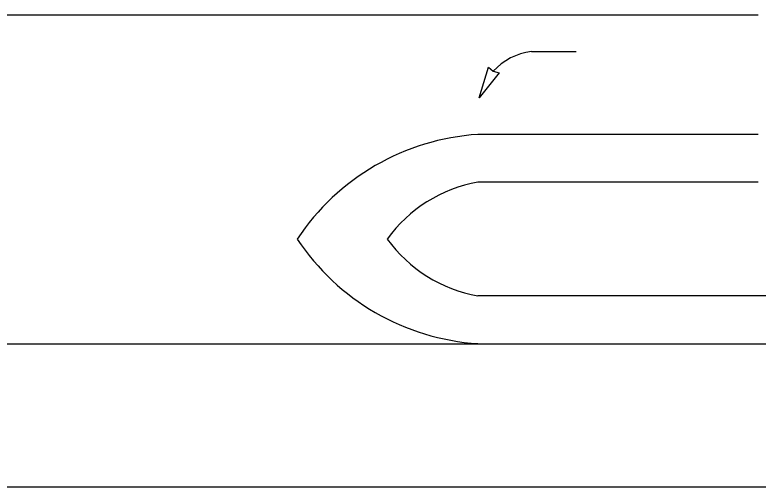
# Model space of a CAD drawing. Extents: x 99958 to 100136, y 99935 to 100013.
# Drawn here: x 100063.643 to 100065.632, y 99974.776 to 99976.04 of the extents above; entities that cross this region are included whole.
import ezdxf

# ---------------------------------------------------------------- set-up
doc = ezdxf.new("R2010")
doc.units = 0
for name, color, linetype in [('RD_ED_ShoulderPavedEdge', 7, 'Continuous'), ('RD_MK_LineEdgeYellow', 7, 'Continuous'), ('RD_MK_LineLane', 7, 'Continuous'), ('TR_WZ_ArrowLeftStrRightTurn', 7, 'Continuous')]:
    doc.layers.add(name, color=color, linetype=linetype)

msp = doc.modelspace()

# ---------------------------------------------------------------- linework, layer by layer
at = {"layer": 'RD_ED_ShoulderPavedEdge'}
for p, q in [((100065.6319, 99975.5924), (100064.8819, 99975.5924)), ((100067.555, 99975.2884), (100064.8819, 99975.2884))]:
    msp.add_line(p, q, dxfattribs=at)
for centre, start, end in [((100064.9487, 99975.2161), 100.0567, 144.0607), ((100064.9487, 99975.6648), 215.9393, 259.9433)]:
    msp.add_arc(centre, 0.3822, start, end, dxfattribs=at)
at = {"layer": 'RD_MK_LineEdgeYellow'}
for p, q in [((100062.4619, 99976.0404), (100064.3984, 99976.0404)), ((100065.6319, 99975.7204), (100064.8819, 99975.7204)), ((100062.9455, 99975.1604), (100064.8819, 99975.1604)), ((100064.8819, 99975.1604), (100067.555, 99975.1604))]:
    msp.add_line(p, q, dxfattribs=at)
for centre, start, end in [((100064.9235, 99975.0912), 93.7766, 146.3716), ((100064.9235, 99975.7897), 213.6284, 266.2234)]:
    msp.add_arc(centre, 0.6306, start, end, dxfattribs=at)
at = {"layer": 'RD_MK_LineLane'}
for points in [[(100064.3984, 99976.0404), (100065.6319, 99976.0404)], [(100067.555, 99974.7764), (100060.32, 99974.7764)]]:
    msp.add_lwpolyline(points, dxfattribs=at)
at = {"layer": 'TR_WZ_ArrowLeftStrRightTurn'}
msp.add_line((100065.0253, 99975.9422), (100065.1453, 99975.9422), dxfattribs=at)
msp.add_lwpolyline([(100064.8851, 99975.8187), (100064.9101, 99975.9006), (100064.9228, 99975.8894), (100064.9392, 99975.8851)], close=True, dxfattribs=at)
msp.add_arc((100065.0444, 99975.7791), 0.1642, 96.7058, 137.7833, dxfattribs=at)

doc.saveas('drawing.dxf')
